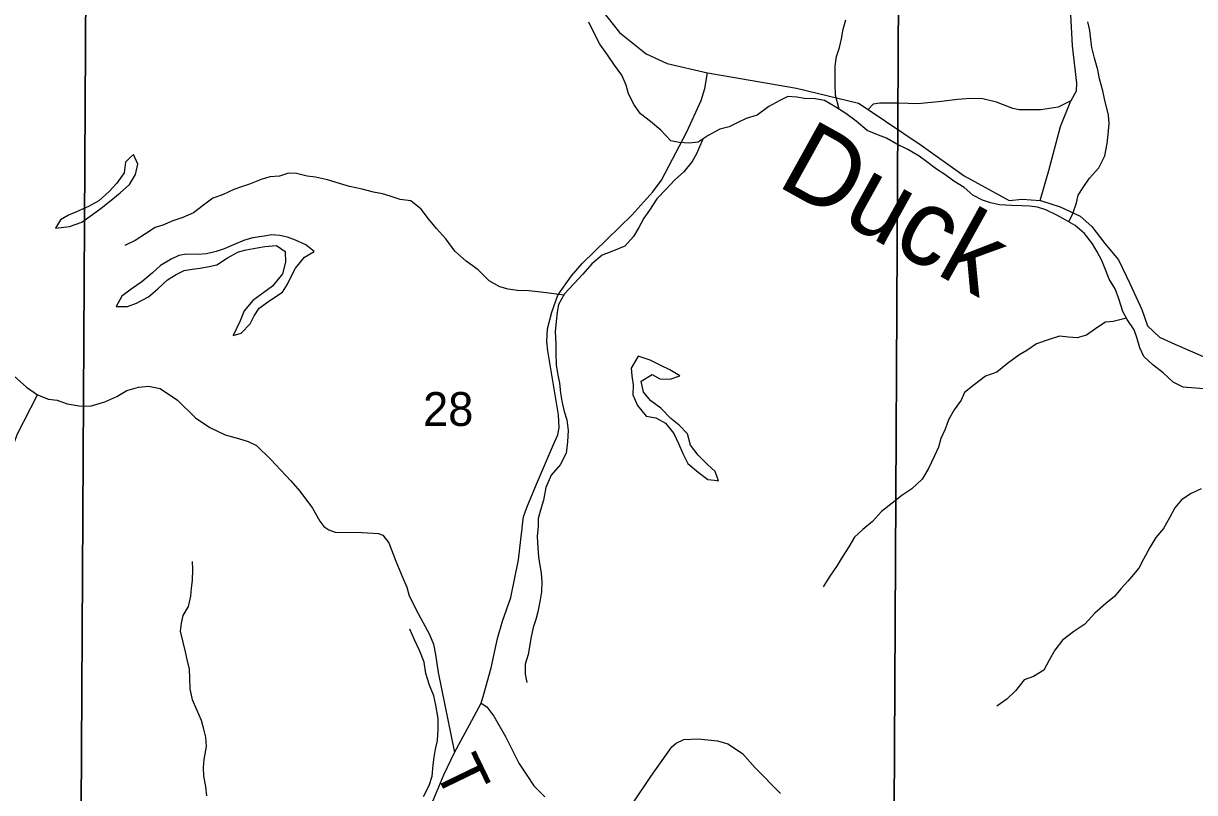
# Model space of a CAD drawing. Extents: x 2043100 to 2470832, y 443715 to 810583.
# Drawn here: x 2269120 to 2276766, y 611709 to 616731 of the extents above; entities that cross this region are included whole.
import ezdxf

# ---------------------------------------------------------------- set-up
doc = ezdxf.new("R2010")
doc.units = 0
for name, color, linetype in [('GM_X_County_Road', 7, 'Continuous'), ('GM_X_Minor_Lake', 7, 'Continuous'), ('GM_X_Minor_River', 7, 'Continuous'), ('GM_X_Minor_River_Text', 7, 'Continuous'), ('GM_X_Section', 7, 'Continuous'), ('GM_X_Section_Text', 7, 'Continuous'), ('GM_X_State_Route', 7, 'Continuous'), ('GM_X_Township_Road', 7, 'Continuous'), ('GM_X_Township_Road_Text', 7, 'Continuous'), ('GM_X_Township_ROW', 7, 'Continuous')]:
    doc.layers.add(name, color=color, linetype=linetype)

msp = doc.modelspace()

# ---------------------------------------------------------------- linework, layer by layer
at = {"layer": 'GM_X_County_Road'}
for points in [[(2272581.1, 613982.3), (2272608.1, 614045.3), (2272617.3, 614089.6), (2272613.7, 614175.8), (2272542.3, 614593.5), (2272537.2, 614653.5), (2272541.7, 614737.8), (2272569.7, 614846.6), (2272607.8, 614955.6), (2272697.5, 615083.5), (2272768.1, 615163), (2272931.3, 615322.4), (2273092.5, 615479.7), (2273229.8, 615630.6), (2273286.4, 615707.8), (2273450.8, 616023.6), (2273545.2, 616227.9), (2273567.8, 616306.5), (2273586, 616407.1)], [(2272375.4, 613434.9), (2272378.5, 613459.7), (2272383.6, 613509.9), (2272406.5, 613570.5), (2272469.8, 613722), (2272580.8, 613981.6), (2272581.1, 613982.3)], [(2272107.3, 612294), (2272126.3, 612352.5), (2272173.2, 612523.7), (2272215.8, 612715), (2272247.8, 612827.8), (2272301, 612983.2), (2272352.6, 613228.7), (2272366.3, 613361.3), (2272375.3, 613433.8), (2272375.4, 613434.9)], [(2271605.1, 611309.1), (2271605.1, 611309.2), (2271681, 611418.2), (2271798.5, 611668.9), (2271863.7, 611824.5), (2271935.1, 611970.1), (2272031.9, 612152.3), (2272107.3, 612294)]]:
    msp.add_lwpolyline(points, dxfattribs=at)
at = {"layer": 'GM_X_Minor_Lake'}
for points in [[(2269328.9, 615393.4), (2269421, 615405.8), (2269501.1, 615432.2), (2269571.1, 615482.7), (2269627, 615525), (2269679, 615565.3), (2269750.9, 615623.7), (2269812.8, 615678.1), (2269852.6, 615744.4), (2269866.4, 615812.5), (2269838, 615874.5), (2269820, 615857)], [(2269820, 615857), (2269786.1, 615824.2), (2269778.4, 615756.1), (2269730.6, 615687.7), (2269680.7, 615633.4), (2269612.8, 615573), (2269544.8, 615534.6), (2269466.7, 615500.2), (2269414.7, 615478), (2269362.7, 615447.7), (2269328.9, 615393.4)], [(2270488.9, 614693.2), (2270541, 614709.5), (2270600.8, 614769.9), (2270626.7, 614822.1), (2270658.5, 614872.3), (2270722.5, 614916.7), (2270810.5, 614977.2), (2270844.3, 615027.4), (2270868.2, 615079.6), (2270896, 615133.8), (2270953.8, 615204.2), (2271017.8, 615242.5), (2270963.5, 615284.4), (2270895.2, 615316.1), (2270843, 615335.9), (2270792.8, 615345.8), (2270740.6, 615349.5), (2270690.5, 615341.3), (2270618.4, 615331), (2270562.3, 615316.7), (2270490.3, 615286.3), (2270430.2, 615260), (2270378.2, 615241.8), (2270314.1, 615227.4), (2270260, 615221.2), (2270183.8, 615224.9), (2270133.7, 615216.6), (2270083.7, 615192.4), (2270013.7, 615150), (2269961.8, 615101.7), (2269893.8, 615043.3), (2269823.9, 614996.9), (2269761.9, 614950.5), (2269726.1, 614882.2), (2269770.8, 614882.4)], [(2269770.8, 614882.4), (2269798.3, 614882.6), (2269858.4, 614904.9), (2269936.4, 614945.3), (2269996.3, 614997.6), (2270060.2, 615056), (2270116.2, 615092.3), (2270170.2, 615118.6), (2270222.3, 615126.9), (2270274.4, 615133.1), (2270332.5, 615143.4), (2270382.6, 615153.6), (2270452.6, 615200), (2270524.6, 615240.4), (2270574.7, 615252.6), (2270646.8, 615265), (2270696.9, 615275.2), (2270771, 615281.5), (2270829.3, 615241.7), (2270831.7, 615171.6), (2270811.9, 615095.4), (2270746.1, 615014.9), (2270690.2, 614974.6), (2270618.2, 614922.2), (2270560.4, 614853.8), (2270534.6, 614789.6), (2270488.9, 614693.2)], [(2273405.5, 614429.4), (2273339.1, 614469.2), (2273280.9, 614497), (2273210.5, 614532.8), (2273132.2, 614558.5), (2273086.4, 614480.1), (2273092.7, 614430.1), (2273101, 614372), (2273099.2, 614305.9), (2273129.6, 614235.9), (2273186.1, 614166), (2273248.3, 614156.2), (2273310.6, 614120.4), (2273365, 614052.6), (2273395.4, 613988.6), (2273423.8, 613922.6), (2273458.1, 613858.6), (2273524.6, 613800.8), (2273588.9, 613753), (2273631.1, 613748.2)], [(2273631.1, 613748.2), (2273657.1, 613745.3), (2273636.8, 613805.3), (2273586.5, 613851.2), (2273524.1, 613913), (2273475.7, 613976.9), (2273455.3, 614050.9), (2273400.9, 614108.8), (2273346.6, 614150.7), (2273280.1, 614218.5), (2273215.7, 614266.3), (2273167.3, 614324.2), (2273153, 614396.3), (2273225, 614438.7), (2273275.2, 614410.8), (2273341.4, 614409.1), (2273405.5, 614429.4)]]:
    msp.add_lwpolyline(points, dxfattribs=at)
at = {"layer": 'GM_X_Minor_River'}
for points in [[(2276826.5, 614344.1), (2276690.1, 614355.5), (2276625.8, 614389.3), (2276561.4, 614449.1), (2276493, 614500.9), (2276434.6, 614556.8), (2276408.3, 614612.8), (2276387.9, 614680.8), (2276371.7, 614730.8), (2276325.3, 614798.8), (2276297, 614850.8), (2276270.5, 614932.8), (2276246.2, 614998.8), (2276207.8, 615060.8), (2276185.5, 615116.8), (2276159.1, 615182.8), (2276128.8, 615238.8), (2276098.5, 615290.8), (2276046.1, 615358.7), (2275985.7, 615412.5), (2275925.4, 615446.3), (2275867.1, 615478.1), (2275794.8, 615513.9), (2275740.5, 615531.7), (2275688.4, 615537.4), (2275638.3, 615539.2), (2275570.1, 615542.9), (2275491.8, 615546.6), (2275433.6, 615558.4), (2275381.4, 615576.2), (2275317.1, 615610), (2275260.8, 615659.8), (2275194.4, 615701.6), (2275136.1, 615743.4), (2275081.8, 615779.3), (2275017.4, 615827.1), (2274967.1, 615864.9), (2274892.7, 615906.7), (2274822.4, 615942.5), (2274754, 615982.2), (2274701.8, 616002), (2274627.5, 616031.8), (2274557.1, 616093.6), (2274488.7, 616143.4), (2274424.3, 616183.2), (2274349.9, 616226.9), (2274287.7, 616238.7), (2274219.5, 616240.4), (2274169.4, 616248.2), (2274109.2, 616253.9), (2274057.2, 616227.7), (2273987.2, 616187.3), (2273909.2, 616132.8), (2273839.2, 616110.5), (2273783.1, 616084.2), (2273727.1, 616055.9), (2273667, 616039.6), (2273591, 615999.2), (2273525.1, 615954.8), (2273466.9, 615948.5), (2273400.7, 615952.3), (2273346.6, 615964.1), (2273280.1, 616033.9), (2273213.7, 616089.7), (2273147.3, 616141.5), (2273106.9, 616199.5), (2273070.5, 616271.4), (2273054.2, 616327.5), (2273025.8, 616393.5), (2272979.4, 616457.4), (2272933, 616525.3), (2272882.6, 616595.2), (2272842.1, 616675.2), (2272811.8, 616739.2)], [(2274444.9, 616170.4), (2274422, 616263.3), (2274419.6, 616335.5), (2274419.1, 616451.7), (2274428.9, 616515.8), (2274446.7, 616574), (2274460.4, 616630.2), (2274472.2, 616692.4), (2274488, 616754.6)], [(2275943.9, 615435.9), (2275971.3, 615490.6), (2275995.1, 615558.8), (2276004.9, 615609), (2276038.7, 615659.2), (2276080.6, 615721.5), (2276140.4, 615787.9), (2276180.2, 615866.2), (2276193.9, 615946.4), (2276201.6, 616004.6), (2276207.3, 616076.8), (2276203.1, 616130.9), (2276178.5, 616239), (2276166.3, 616291), (2276145.9, 616369.1), (2276133.6, 616427.1), (2276111.2, 616503.2), (2276094.8, 616573.3), (2276088.6, 616625.3), (2276082.3, 616683.4), (2276068, 616741.5)], [(2273554.6, 615974.7), (2273513.4, 615878.6), (2273485.5, 615828.4), (2273431.7, 615762), (2273369.7, 615707.7), (2273315.9, 615649.3), (2273254, 615584.9), (2273206.2, 615512.6), (2273170.3, 615460.3), (2273138.5, 615398.1), (2273102.7, 615339.8), (2273046.8, 615277.5), (2272972.8, 615247.1), (2272898.7, 615218.7), (2272830.8, 615160.3), (2272772.9, 615093.9), (2272713.1, 615031.5), (2272651.2, 614965.2), (2272613.4, 614896.8), (2272603.6, 614846.7), (2272597.9, 614784.6), (2272592.1, 614716.4), (2272596.5, 614640.3), (2272594.8, 614576.2), (2272597.1, 614502), (2272609.4, 614434), (2272619.7, 614383.9), (2272626, 614317.8), (2272634.2, 614263.8), (2272650.6, 614197.7), (2272666.9, 614143.7), (2272675.2, 614073.6), (2272671.5, 613999.5), (2272663.8, 613925.3), (2272624.1, 613849), (2272566.2, 613780.6), (2272530.5, 613700.3), (2272514.8, 613618.1), (2272499, 613567.9), (2272481.2, 613499.7), (2272479.4, 613449.6), (2272473.7, 613381.5), (2272478.1, 613307.4), (2272482.3, 613249.3), (2272490.6, 613191.2), (2272498.9, 613141.2), (2272505.1, 613085.1), (2272501.4, 613019), (2272493.6, 612968.8), (2272477.9, 612888.6), (2272466.1, 612838.5), (2272448.3, 612786.3), (2272432.6, 612716.1), (2272422.8, 612660), (2272415, 612609.9), (2272395.2, 612547.7), (2272395.5, 612481.6), (2272405.8, 612427.5)], [(2272646.8, 614957.3), (2272534.9, 614972.7), (2272478.7, 614978.4), (2272418.5, 614984.2), (2272344.3, 614987.9), (2272284.1, 614995.6), (2272229.9, 615011.4), (2272159.6, 615051.2), (2272089.1, 615123), (2272010.6, 615178.8), (2271936.1, 615244.5), (2271877.6, 615324.4), (2271817.2, 615392.3), (2271764.8, 615454.2), (2271716.4, 615518.1), (2271648, 615571.9), (2271579.7, 615581.6), (2271513.5, 615603.4), (2271463.3, 615619.2), (2271405.1, 615628.9), (2271330.8, 615648.7), (2271248.5, 615666.3), (2271182.3, 615686.1), (2271104, 615709.8), (2271025.7, 615727.5), (2270971.5, 615733.2), (2270903.3, 615751), (2270851.1, 615752.8), (2270791.1, 615734.4), (2270728.9, 615728.2), (2270670.9, 615711.9), (2270594.8, 615681.5), (2270542.8, 615663.2), (2270492.7, 615647), (2270418.7, 615612.6), (2270356.6, 615590.3), (2270294.7, 615543.9), (2270230.7, 615493.6), (2270160.7, 615463.2), (2270094.6, 615440.9), (2270030.6, 615414.5), (2269980.5, 615398.3), (2269916.5, 615357.9), (2269848.5, 615313.6), (2269782.5, 615281.2)], [(2276321.5, 614805.7), (2276233.1, 614784.4), (2276183, 614780.1), (2276127, 614743.8), (2276061, 614695.4), (2275999, 614679.1), (2275942.8, 614682.9), (2275884.6, 614688.7), (2275816.5, 614668.3), (2275734.5, 614637.9), (2275670.5, 614595.6), (2275618.5, 614565.3), (2275544.6, 614510.8), (2275474.6, 614454.4), (2275400.5, 614428.1), (2275326.6, 614371.6), (2275262.7, 614321.3), (2275240.8, 614271.1), (2275197, 614208.8), (2275159.2, 614142.5), (2275137.4, 614082.3), (2275109.6, 614022), (2275093.8, 613963.9), (2275068, 613907.7), (2275028.3, 613825.3), (2274986.5, 613755), (2274918.6, 613692.6), (2274854.6, 613648.3), (2274790.7, 613597.9), (2274722.7, 613543.5), (2274662.9, 613479.1), (2274598.9, 613426.7), (2274545, 613376.4), (2274509.2, 613314.2), (2274465.4, 613245.8), (2274431.6, 613191.6), (2274383.7, 613121.3), (2274341.9, 613053)], [(2276809.4, 613692.8), (2276743.3, 613662.4), (2276679.4, 613620.1), (2276637.5, 613567.8), (2276601.7, 613503.5), (2276561.9, 613433.2), (2276512, 613374.9), (2276474.2, 613308.6), (2276432.4, 613232.3), (2276400.6, 613174.1), (2276328.8, 613089.6), (2276284.9, 613039.3), (2276243, 612989), (2276185.1, 612944.7), (2276115.2, 612880.3), (2276049.4, 612807.9), (2275977.4, 612761.5), (2275903.4, 612705.1), (2275853.6, 612638.8), (2275815.8, 612574.5), (2275782, 612508.2), (2275714, 612467.8), (2275653.9, 612445.5), (2275596.1, 612373.2), (2275540.2, 612318.8), (2275474.3, 612272.5)], [(2270317.4, 611687.4), (2270311, 611749.5), (2270298.5, 611817.5), (2270296.2, 611873.6), (2270299.8, 611925.7), (2270315.3, 612009.9), (2270310.9, 612072), (2270298.5, 612124), (2270282.1, 612180), (2270251.6, 612249.9), (2270223.1, 612315.9), (2270208.6, 612385.9), (2270206.1, 612456), (2270203.7, 612516.1), (2270189.3, 612578.1), (2270178.9, 612628.1), (2270162.5, 612692.1), (2270146, 612764.1), (2270151.6, 612816.2), (2270163.3, 612866.4), (2270197, 612924.7), (2270212.6, 612990.9), (2270216.3, 613043), (2270224, 613093.2), (2270225.5, 613165.3), (2270223.2, 613217.4)], [(2271730.9, 611684.5), (2271768.5, 611754.9), (2271788.1, 611817.1), (2271795.6, 611891.3), (2271801.3, 611941.4), (2271811, 611993.6), (2271822.7, 612049.7), (2271828.2, 612121.9), (2271827.7, 612194), (2271813.1, 612280.1), (2271798.7, 612340.1), (2271770.2, 612410), (2271747.6, 612486), (2271737.1, 612560), (2271708.6, 612632), (2271674, 612705.9), (2271643.5, 612775.8)]]:
    msp.add_lwpolyline(points, dxfattribs=at)
at = {"layer": 'GM_X_Section'}
for points in [[(2269527.4, 616965), (2269496.5, 611606.4), (2264172.3, 611601.8), (2264207.2, 616970.4)], [(2269527.4, 616965), (2274832.1, 616923.4), (2274804.8, 611594.9), (2269496.5, 611606.4)], [(2274832.1, 616923.4), (2280154.7, 616890), (2280143.2, 611575.7), (2274804.8, 611594.9)]]:
    msp.add_lwpolyline(points, close=True, dxfattribs=at)
at = {"layer": 'GM_X_State_Route'}
for points in [[(2272895.4, 616816.2), (2273010.7, 616672.3), (2273186.4, 616532.6), (2273321.4, 616469), (2273586, 616407.1), (2273687, 616389.9), (2274166.9, 616308.4), (2274571.4, 616210.8), (2274633.9, 616169), (2274981.2, 615936.9), (2275261.7, 615735.6), (2275556.1, 615574.4), (2275640.5, 615582.8), (2275757, 615573.9), (2275765.2, 615573.3), (2275888.1, 615533.8), (2276019.1, 615472.1), (2276093.9, 615404.3), (2276178.8, 615294.3), (2276267.8, 615188.4), (2276343, 615032.2), (2276420.2, 614862), (2276458.9, 614755.8), (2276535.7, 614681.9), (2276613.7, 614647.9), (2276616.8, 614646.5)], [(2276616.8, 614646.5), (2276872.3, 614535), (2277101.6, 614500.2), (2277206.4, 614484.3), (2277279.9, 614474.5), (2277598.8, 614431.9), (2277757.9, 614388.5), (2277896.8, 614371.1), (2277981.9, 614235), (2278041, 614070.8), (2278053.5, 613978.5), (2278067.8, 613912.4), (2278114.4, 613846.4), (2278311.7, 613811.2), (2278549, 613799.8), (2278656, 613791), (2278818, 613777.5)]]:
    msp.add_lwpolyline(points, dxfattribs=at)
at = {"layer": 'GM_X_Township_Road'}
for points in [[(2275954.5, 616789.9), (2275967.1, 616585.4), (2275994.3, 616341), (2275993, 616288.8), (2275957.7, 616226.2), (2275874.1, 616184.9), (2275762.2, 616167.4), (2275619.9, 616165.5), (2275579.8, 616175), (2275473, 616215.7), (2275382.6, 616238.5), (2275302.4, 616241.5), (2275218.4, 616234.4), (2275112.4, 616220.9), (2274958.3, 616206.8), (2274832.1, 616209.1), (2274711.8, 616209.5), (2274667.8, 616202.9), (2274633.9, 616169)], [(2275757, 615573.9), (2275813.3, 615770.8), (2275889.8, 616058.7), (2275957.7, 616226.2)], [(2269020.6, 614462.9), (2269139, 614355.1), (2269212.7, 614306.9), (2269283.3, 614277.5), (2269339.4, 614271.6), (2269405.5, 614247.8), (2269483.6, 614234.1), (2269555.6, 614232.4), (2269651.6, 614260.8), (2269729.6, 614295.2), (2269795.5, 614333.6), (2269871.5, 614355.9), (2269937.5, 614362.2), (2270013.6, 614348.4), (2270125.9, 614270.7), (2270242.3, 614156.8), (2270336.6, 614093), (2270436.8, 614045.3), (2270525, 614021.5), (2270587.1, 614001.7), (2270641.2, 613975.9), (2270735.5, 613884), (2270866.1, 613744.1), (2270924.3, 613676.2), (2271006.8, 613566.2), (2271055.1, 613482.2), (2271081.2, 613446.2), (2271113.3, 613424.3), (2271155.4, 613408.4), (2271331.5, 613407.1), (2271437.6, 613401.4), (2271465.6, 613389.5), (2271505.8, 613339.6), (2271550.2, 613219.4), (2271594.6, 613115.3), (2271622.8, 613051.3), (2271639, 612993.2), (2271697.4, 612879.1), (2271771.9, 612741), (2271796.2, 612679), (2271810.4, 612610.9), (2271826.8, 612492.6), (2271935.1, 611970.1)], [(2272107.3, 612294), (2272145.7, 612269.3), (2272191.9, 612207.3), (2272266.4, 612075.3), (2272353, 611901.1), (2272405.3, 611823.2), (2272451.6, 611753.2), (2272523.9, 611681.3)], [(2273096.4, 611635.3), (2273215.9, 611814.2), (2273353.4, 612007.2), (2273381.3, 612031.4), (2273431.2, 612055.6), (2273525.3, 612060), (2273651.4, 612046.4), (2273717.5, 612028.6), (2273813.8, 611964.8), (2273896.1, 611870.9), (2274062.8, 611703.1)]]:
    msp.add_lwpolyline(points, dxfattribs=at)
at = {"layer": 'GM_X_Township_ROW'}
msp.add_lwpolyline([(2267695.3, 611307.6), (2267695.3, 611307.6), (2267749.7, 611390.3), (2267912.6, 611755.9), (2268137.6, 612121.6), (2268324.7, 612423.1), (2268521.5, 612854.9), (2268666.7, 613104.1), (2268871.6, 613501.9), (2268982.8, 613773), (2269079.9, 614046.1), (2269212.7, 614306.9)], dxfattribs=at)

# ---------------------------------------------------------------- texts
at = {"layer": 'GM_X_Minor_River_Text'}
msp.add_text('Duck', height=500.05, rotation=330.99439, dxfattribs=at).set_placement((2274027.9, 615676.5))
at = {"layer": 'GM_X_Section_Text'}
msp.add_text('28', height=220.83, rotation=0.00001, dxfattribs=at).set_placement((2271728.6, 614103.1))
at = {"layer": 'GM_X_Township_Road_Text'}
msp.add_text('T', height=300, rotation=295.80607, dxfattribs=at).set_placement((2271797.9, 611861.4))

doc.saveas('drawing.dxf')
